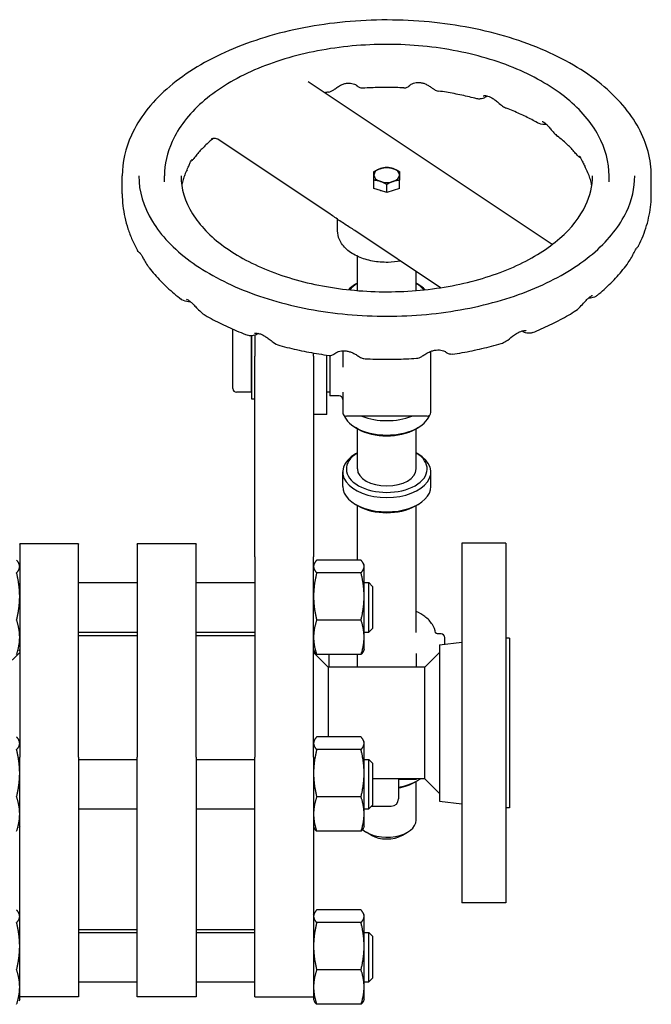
# Model space of a CAD drawing. Header units: inches. Extents: x 18 to 846, y -67 to 561.
# Tile 515 of 656: x 559 to 570, y 90 to 107. Entities that reach past the tile are written whole.
import ezdxf

# ---------------------------------------------------------------- set-up
doc = ezdxf.new("R2010")
doc.units = ezdxf.units.IN
doc.header["$LTSCALE"] = 24
doc.header["$MEASUREMENT"] = 0
doc.layers.add('Visible (ANSI)', color=7, linetype='Continuous', lineweight=30)

msp = doc.modelspace()

# ---------------------------------------------------------------- linework, layer by layer
at = {"layer": 'Visible (ANSI)'}
for p, q in [((568.27653, 102.86532), (564.12638, 105.63279)), ((564.49974, 103.38225), (562.59183, 104.65452)), ((560.96343, 103.72467), (560.96343, 104.03078)), ((561.68218, 103.92874), (561.68218, 104.03078)), ((565.24443, 103.82044), (565.24443, 103.95793)), ((565.68243, 103.82044), (565.68243, 103.95793)), ((569.24468, 103.92874), (569.24468, 104.03078)), ((569.96343, 103.72467), (569.96343, 104.03078)), ((565.35393, 103.78392), (565.24443, 103.82044)), ((565.46343, 103.7474), (565.46343, 103.8849)), ((565.68243, 103.82044), (565.57293, 103.78392)), ((565.46343, 103.7474), (565.35393, 103.78392)), ((565.57293, 103.78392), (565.46343, 103.7474)), ((564.62743, 103.09758), (564.62743, 103.29356)), ((566.37645, 102.1308), (564.91843, 103.10305)), ((564.96343, 102.08228), (564.96343, 102.66499)), ((565.96343, 102.08228), (565.96343, 102.40621)), ((564.96343, 102.20717), (564.93349, 102.1899)), ((565.96343, 102.20717), (565.99337, 102.1899)), ((562.84343, 100.41605), (562.84343, 101.4267)), ((563.15593, 101.31271), (563.15593, 100.35355)), ((563.16725, 100.23756), (563.16725, 101.31318)), ((563.21843, 101.32393), (563.21843, 100.96705)), ((563.21843, 99.43626), (563.21843, 100.96705)), ((564.21843, 100.96705), (564.21843, 101.0207)), ((564.21843, 100.96705), (564.21843, 99.43626)), ((564.44543, 99.97455), (564.44543, 100.98488)), ((564.49343, 100.97894), (564.49343, 100.29455)), ((564.71343, 101.05772), (564.71343, 100.78211)), ((566.21343, 100.00872), (566.21343, 101.04862)), ((563.15593, 100.35355), (562.90593, 100.35355)), ((563.16725, 100.40455), (563.15593, 100.40455)), ((564.49343, 100.35355), (564.44543, 100.35355)), ((564.65093, 100.29455), (564.49343, 100.29455)), ((564.71343, 100.35774), (564.71343, 100.00872)), ((563.21843, 100.23756), (563.16725, 100.23756)), ((564.44543, 99.97455), (564.21843, 99.97455)), ((566.15093, 99.94622), (564.77593, 99.94622)), ((564.97765, 99.72688), (564.93349, 99.75236)), ((564.96343, 99.04875), (564.96343, 99.73509)), ((565.94921, 99.72688), (565.99337, 99.75236)), ((565.96343, 99.04875), (565.96343, 99.73509)), ((563.21843, 97.55325), (563.21843, 99.43626)), ((564.21843, 99.43626), (564.21843, 97.55325)), ((564.96343, 99.32156), (564.93349, 99.30429)), ((565.96343, 99.32156), (565.99337, 99.30429)), ((564.71343, 98.75284), (564.71343, 98.99773)), ((566.21343, 98.75284), (566.21343, 98.99773)), ((564.97765, 98.42081), (564.93349, 98.44628)), ((565.94921, 98.42081), (565.99337, 98.44628)), ((564.96343, 97.49806), (564.96343, 98.42901)), ((565.96343, 96.26916), (565.96343, 98.42901)), ((559.21843, 97.77072), (559.21843, 97.77485)), ((560.21843, 97.77485), (559.21843, 97.77485)), ((559.21843, 97.77072), (559.21843, 94.15033)), ((560.21843, 97.77485), (560.21843, 97.77072)), ((560.21843, 94.15033), (560.21843, 97.77072)), ((561.21843, 97.77072), (561.21843, 97.77485)), ((562.21843, 97.77485), (561.21843, 97.77485)), ((561.21843, 97.77072), (561.21843, 94.15033)), ((562.21843, 97.77485), (562.21843, 97.77072)), ((562.21843, 94.15033), (562.21843, 97.77072)), ((566.73843, 97.79036), (566.73843, 91.67036)), ((567.48843, 97.79036), (566.73843, 97.79036)), ((567.48843, 97.79036), (567.48843, 91.67036)), ((559.21843, 97.41512), (559.2066, 97.44049)), ((563.21843, 97.55325), (563.21843, 94.15033)), ((564.21843, 94.15033), (564.21843, 97.55325)), ((564.21843, 97.41512), (564.23026, 97.44049)), ((565.02556, 97.49806), (564.2703, 97.49806)), ((565.07743, 97.41512), (565.0656, 97.44049)), ((565.02556, 97.28318), (564.2703, 97.28318)), ((565.07743, 97.39062), (565.07743, 97.41512)), ((565.07743, 96.88221), (565.07743, 97.39062)), ((560.21843, 97.11612), (561.21843, 97.11612)), ((562.21843, 97.11612), (563.21843, 97.11612)), ((565.07743, 97.11612), (565.15593, 97.11612)), ((565.15593, 96.27612), (565.15593, 97.11612)), ((565.21843, 97.05362), (565.15593, 97.11612)), ((565.21843, 97.05362), (565.21843, 96.33862)), ((565.07743, 96.18771), (565.07743, 96.88221)), ((565.02556, 96.48124), (564.2703, 96.48124)), ((560.21843, 96.27612), (561.21843, 96.27612)), ((562.21843, 96.27612), (563.21843, 96.27612)), ((565.07743, 96.27612), (565.15593, 96.27612)), ((565.21843, 96.33862), (565.15593, 96.27612)), ((561.21843, 96.2139), (560.21843, 96.2139)), ((563.21843, 96.2139), (562.21843, 96.2139)), ((565.07743, 95.97712), (565.07743, 96.18771)), ((566.38568, 96.2452), (566.34132, 96.2452)), ((566.38568, 96.24454), (566.35549, 96.24454)), ((566.35843, 96.05871), (566.73843, 96.10536)), ((566.44818, 96.1827), (566.44818, 96.18204)), ((566.44818, 96.06973), (566.44818, 96.18204)), ((567.54843, 96.17036), (567.48843, 96.17036)), ((567.54843, 96.17036), (567.54843, 93.29036)), ((558.96843, 95.68036), (559.21843, 95.93036)), ((559.21843, 95.97712), (559.2066, 95.95176)), ((564.21843, 95.97712), (564.23026, 95.95176)), ((564.46843, 95.68036), (564.21843, 95.93036)), ((565.07743, 95.97712), (565.0656, 95.95176)), ((566.10843, 95.68036), (566.35843, 95.93036)), ((566.35843, 96.05871), (566.35843, 93.40202)), ((565.02556, 95.89418), (564.2703, 95.89418)), ((564.47868, 95.89418), (564.47868, 95.68036)), ((564.96343, 95.68036), (564.96343, 95.89418)), ((565.96343, 95.9113), (565.96343, 95.68036)), ((566.10843, 95.68036), (564.46843, 95.68036)), ((564.46843, 95.68036), (564.46843, 94.49286)), ((566.10843, 94.05861), (566.10843, 95.68036)), ((559.21843, 94.40992), (559.2066, 94.43528)), ((564.21843, 94.40992), (564.23026, 94.43528)), ((565.02556, 94.49286), (564.2703, 94.49286)), ((565.07743, 94.40992), (565.0656, 94.43528)), ((565.02556, 94.27798), (564.2703, 94.27798)), ((565.07743, 94.38542), (565.07743, 94.40992)), ((565.07743, 93.87701), (565.07743, 94.38542)), ((559.21843, 93.35245), (559.21843, 94.15033)), ((560.21843, 94.15033), (560.21843, 93.35245)), ((560.21843, 94.11092), (561.21843, 94.11092)), ((561.21843, 93.35245), (561.21843, 94.15033)), ((562.21843, 94.15033), (562.21843, 93.35245)), ((562.21843, 94.11092), (563.21843, 94.11092)), ((563.21843, 93.35245), (563.21843, 94.15033)), ((564.21843, 94.15033), (564.21843, 93.35245)), ((565.07743, 94.11092), (565.15593, 94.11092)), ((565.15593, 93.27092), (565.15593, 94.11092)), ((565.21843, 94.04842), (565.15593, 94.11092)), ((565.21843, 94.04842), (565.21843, 93.33342)), ((566.10843, 93.78036), (566.10843, 94.05861)), ((565.07743, 93.18251), (565.07743, 93.87701)), ((566.10843, 93.78036), (565.21843, 93.78036)), ((565.66343, 93.78036), (565.66343, 93.44045)), ((565.66343, 93.77795), (565.96843, 93.77795)), ((565.94921, 93.72711), (565.99337, 93.75258)), ((565.96843, 93.77795), (565.96843, 93.78036)), ((566.10843, 93.78036), (566.35843, 93.53036)), ((565.96343, 93.07754), (565.96343, 93.73531)), ((565.02556, 93.47604), (564.2703, 93.47604)), ((559.21843, 90.36752), (559.21843, 93.35245)), ((560.21843, 93.35245), (560.21843, 90.36752)), ((560.21843, 93.27092), (561.21843, 93.27092)), ((561.21843, 90.36752), (561.21843, 93.35245)), ((562.21843, 93.35245), (562.21843, 90.36752)), ((562.21843, 93.27092), (563.21843, 93.27092)), ((563.21843, 90.36752), (563.21843, 93.35245)), ((564.21843, 93.35245), (564.21843, 90.36752)), ((565.07743, 93.27092), (565.15593, 93.27092)), ((565.21843, 93.33342), (565.15593, 93.27092)), ((565.20047, 93.31545), (565.53843, 93.31545)), ((566.35843, 93.40202), (566.73843, 93.35536)), ((567.54843, 93.29036), (567.48843, 93.29036)), ((565.07743, 92.97192), (565.07743, 93.18251)), ((559.21843, 92.97192), (559.2066, 92.94655)), ((564.21843, 92.97192), (564.23026, 92.94655)), ((565.07743, 92.97192), (565.0656, 92.94655)), ((565.02556, 92.88898), (564.2703, 92.88898)), ((565.19846, 92.82222), (565.11014, 92.87317)), ((565.7284, 92.82222), (565.81672, 92.87317)), ((567.48843, 91.67036), (566.73843, 91.67036)), ((559.21843, 91.46835), (559.2066, 91.49372)), ((564.21843, 91.46835), (564.23026, 91.49372)), ((565.02556, 91.55129), (564.2703, 91.55129)), ((565.07743, 91.46835), (565.0656, 91.49372)), ((565.07743, 91.44385), (565.07743, 91.46835)), ((565.07743, 90.93544), (565.07743, 91.44385)), ((565.02556, 91.33641), (564.2703, 91.33641)), ((561.21843, 91.2139), (560.21843, 91.2139)), ((560.21843, 91.16935), (561.21843, 91.16935)), ((563.21843, 91.2139), (562.21843, 91.2139)), ((562.21843, 91.16935), (563.21843, 91.16935)), ((565.07743, 91.16935), (565.15593, 91.16935)), ((565.15593, 90.32935), (565.15593, 91.16935)), ((565.21843, 91.10685), (565.15593, 91.16935)), ((565.21843, 91.10685), (565.21843, 90.39185)), ((565.07743, 90.24094), (565.07743, 90.93544)), ((565.02556, 90.53447), (564.2703, 90.53447)), ((559.21843, 90.13143), (559.21843, 90.36752)), ((560.21843, 90.36752), (560.21843, 90.07462)), ((560.21843, 90.32935), (561.21843, 90.32935)), ((561.21843, 90.07462), (561.21843, 90.36752)), ((562.21843, 90.36752), (562.21843, 90.07462)), ((562.21843, 90.32935), (563.21843, 90.32935)), ((563.21843, 90.07462), (563.21843, 90.36752)), ((564.21843, 90.36752), (564.21843, 90.13143)), ((565.07743, 90.32935), (565.15593, 90.32935)), ((565.07743, 90.03035), (565.07743, 90.24094)), ((565.21843, 90.39185), (565.15593, 90.32935)), ((559.21843, 90.03035), (559.21843, 90.13143)), ((560.21843, 90.07462), (559.21843, 90.07462)), ((562.21843, 90.07462), (561.21843, 90.07462)), ((563.21843, 90.07462), (564.21843, 90.07462)), ((564.21843, 90.13143), (564.21843, 90.03035)), ((559.21843, 90.03035), (559.2066, 90.00499)), ((564.21843, 90.03035), (564.23026, 90.00499)), ((565.02556, 89.94741), (564.2703, 89.94741)), ((565.07743, 90.03035), (565.0656, 90.00499))]:
    msp.add_line(p, q, dxfattribs=at)
for centre, radius, start, end in [((562.90593, 100.41605), 0.0625, 180, 270), ((564.65093, 100.23205), 0.0625, 0, 90), ((564.77593, 100.00872), 0.0625, 180, 270), ((566.15093, 100.00872), 0.0625, 270, 0), ((566.38568, 96.1827), 0.0625, 0, 90), ((566.38568, 96.18204), 0.0625, 0, 90), ((565.53843, 93.44045), 0.125, 270, 0)]:
    msp.add_arc(centre, radius, start, end, dxfattribs=at)
for centre, major_axis, start_param, end_param in [((565.46343, 104.04694), (-0.219, 0), 5.23598776, 6.28318531), ((565.46343, 104.04694), (-0.219, 0), 4.1887902, 5.23598776), ((565.46343, 104.04694), (0.219, 0), 0, 1.04719755), ((565.46343, 104.04694), (-0.219, 0), 0, 1.04719755), ((565.46343, 104.04694), (0.219, 0), 5.23598776, 6.28318531), ((565.46343, 104.04694), (0.219, 0), 4.1887902, 5.23598776), ((565.46343, 103.89347), (-0.219, 0), 1.04056409, 1.05383101), ((565.46343, 103.89347), (-0.219, 0), 2.08776164, 2.10102856), ((565.46343, 101.88334), (-0.75, 0), 5.49705105, 5.7680095), ((565.46343, 101.93436), (0.6875, 0), 2.38513627, 2.72705465), ((565.46343, 101.93436), (0.6875, 0), 0.414538, 0.75645638), ((565.46343, 101.88334), (-0.75, 0), 3.65676846, 3.92772692), ((565.46343, 100.05892), (0.75, 0), 3.36010904, 6.06466892), ((565.46343, 100.30381), (0.75, 0), 4.11251106, 5.3122669), ((565.46343, 100.0079), (0.6875, 0), 3.92772692, 5.49705105), ((565.46343, 98.99773), (-0.75, 0), 5.49705105, 10.21091222), ((565.46343, 99.04875), (0.6875, 0), 2.38513627, 7.03964169), ((565.46343, 99.04875), (-0.5, 0), 0, 3.14159265), ((565.46343, 98.75284), (0.75, 0), 3.14159265, 6.28318531), ((565.46343, 98.70182), (0.6875, 0), 3.92772692, 5.49705105), ((565.46343, 94.05914), (-0.75, 0), 1.84072912, 2.44254891), ((565.46343, 94.00812), (0.6875, 0), 5.00756587, 5.49705105), ((565.46343, 93.07754), (0.5, 0), 3.73184573, 6.28318531), ((565.46343, 92.97551), (0.375, 0), 3.92772692, 5.49705105)]:
    msp.add_ellipse(centre, major_axis=major_axis, ratio=0.57763339, start_param=start_param, end_param=end_param, dxfattribs=at)
for points, knots in [([(569.96343, 104.03078), (569.96343, 104.30825), (569.88954, 104.58516), (569.60245, 105.11483), (569.38506, 105.36672), (568.8251, 105.82218), (568.47876, 106.02418), (567.69585, 106.35359), (567.25911, 106.48071), (566.34083, 106.64768), (565.85957, 106.68769), (564.90018, 106.67725), (564.42224, 106.62689), (563.51643, 106.44043), (563.08879, 106.30429), (562.32618, 105.958), (561.99147, 105.74777), (561.45185, 105.27193), (561.24624, 105.00631), (561.01616, 104.50006), (560.96343, 104.26555), (560.96343, 104.03078)], [2.42775168, 2.42775168, 2.42775168, 2.42775168, 2.73116654, 2.73116654, 3.04527844, 3.04527844, 3.36899596, 3.36899596, 3.69358656, 3.69358656, 4.01738867, 4.01738867, 4.34088001, 4.34088001, 4.66476003, 4.66476003, 4.98941876, 4.98941876, 5.31262067, 5.31262067, 5.56934434, 5.56934434, 5.56934434, 5.56934434]), ([(569.24468, 104.03078), (569.24468, 104.26401), (569.18311, 104.4967), (568.94406, 104.94228), (568.76256, 105.15429), (568.29427, 105.53862), (568.00368, 105.70935), (567.34647, 105.988), (566.9796, 106.0956), (566.2082, 106.2372), (565.8039, 106.27137), (564.99777, 106.26352), (564.59608, 106.2216), (563.83436, 106.06545), (563.47452, 105.95118), (562.83217, 105.65983), (562.5499, 105.48267), (562.09453, 105.08083), (561.9207, 104.85615), (561.72666, 104.42763), (561.68218, 104.22934), (561.68218, 104.03078)], [2.42775168, 2.42775168, 2.42775168, 2.42775168, 2.72826147, 2.72826147, 3.04104389, 3.04104389, 3.36536947, 3.36536947, 3.69085184, 3.69085184, 4.01539914, 4.01539914, 4.33956974, 4.33956974, 4.66419983, 4.66419983, 4.98975147, 4.98975147, 5.31350901, 5.31350901, 5.56934434, 5.56934434, 5.56934434, 5.56934434]), ([(564.47269, 105.45732), (564.49035, 105.46015), (564.50437, 105.46529), (564.53481, 105.47892), (564.54777, 105.48756), (564.57831, 105.50838), (564.59478, 105.52089), (564.63284, 105.54731), (564.65466, 105.56114), (564.69569, 105.58218), (564.71493, 105.59029), (564.75266, 105.60225), (564.77126, 105.60627), (564.80803, 105.61053), (564.82624, 105.61071), (564.8615, 105.60751), (564.87859, 105.60399), (564.9085, 105.59476), (564.92152, 105.58907), (564.9405, 105.57885), (564.947, 105.57428), (564.95219, 105.57018), (564.95318, 105.56918), (564.95317, 105.56919)], [4.32889173, 4.32889173, 4.32889173, 4.32889173, 4.42367968, 4.42367968, 4.57937112, 4.57937112, 4.80737809, 4.80737809, 5.06362858, 5.06362858, 5.27420922, 5.27420922, 5.48002575, 5.48002575, 5.68890679, 5.68890679, 5.90419292, 5.90419292, 6.11358112, 6.11358112, 6.30343835, 6.30343835, 6.40318476, 6.40318476, 6.40318476, 6.40318476]), ([(565.0576, 105.52234), (565.04429, 105.52149), (565.03381, 105.5228), (565.01258, 105.52698), (565.00434, 105.53036), (564.98749, 105.53798), (564.98189, 105.54182), (564.97158, 105.54905), (564.96809, 105.55208), (564.96124, 105.55823), (564.95859, 105.56096), (564.95261, 105.56738), (564.94988, 105.57068), (564.94743, 105.57383)], [6.656379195, 6.656379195, 6.656379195, 6.656379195, 6.66327992, 6.66327992, 6.673873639, 6.673873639, 6.691219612, 6.691219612, 6.713991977, 6.713991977, 6.745198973, 6.745198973, 6.795013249, 6.795013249, 6.795013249, 6.795013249]), ([(565.75323, 105.52865), (565.70693, 105.53075), (565.66055, 105.53234), (565.56772, 105.53452), (565.52126, 105.53511), (565.42834, 105.53527), (565.38188, 105.53485), (565.28902, 105.533), (565.24263, 105.53157), (565.14998, 105.52771), (565.10374, 105.52527), (565.0576, 105.52234)], [3.92036839, 3.92036839, 3.92036839, 3.92036839, 3.957925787, 3.957925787, 3.995483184, 3.995483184, 4.033040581, 4.033040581, 4.070597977, 4.070597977, 4.108155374, 4.108155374, 4.108155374, 4.108155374]), ([(565.75323, 105.52865), (565.76655, 105.52805), (565.77698, 105.52955), (565.79829, 105.53415), (565.80635, 105.53769), (565.82451, 105.54631), (565.82956, 105.5503), (565.84369, 105.56083), (565.84546, 105.56332), (565.85039, 105.56828), (565.85142, 105.56948), (565.85288, 105.57112), (565.85328, 105.57158), (565.85397, 105.57238), (565.85422, 105.57268), (565.8547, 105.57325), (565.85487, 105.57345), (565.85519, 105.57383), (565.85523, 105.57388), (565.85523, 105.57388)], [7.831306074, 7.831306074, 7.831306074, 7.831306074, 7.831937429, 7.831937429, 7.8329316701, 7.8329316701, 7.8348758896, 7.8348758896, 7.8397932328, 7.8397932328, 7.846488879, 7.846488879, 7.8513161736, 7.8513161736, 7.856841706, 7.856841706, 7.8651145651, 7.8651145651, 7.8799219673, 7.8799219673, 7.8799219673, 7.8799219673]), ([(565.8538, 105.57226), (565.85383, 105.5723), (565.85509, 105.57359), (565.86236, 105.57949), (565.86973, 105.58483), (565.8896, 105.59597), (565.90196, 105.60176), (565.93055, 105.61176), (565.94701, 105.61591), (565.98236, 105.62087), (566.00105, 105.62157), (566.03874, 105.61891), (566.05778, 105.61562), (566.09557, 105.60522), (566.11437, 105.59812), (566.15107, 105.58088), (566.16897, 105.57068), (566.20411, 105.54822), (566.22084, 105.53607), (566.24925, 105.51573), (566.26072, 105.50741), (566.2908, 105.48975), (566.30977, 105.47876), (566.34204, 105.47421)], [8.00269882, 8.00269882, 8.00269882, 8.00269882, 8.15628314, 8.15628314, 8.36168622, 8.36168622, 8.55765667, 8.55765667, 8.76569135, 8.76569135, 8.97940742, 8.97940742, 9.18944591, 9.18944591, 9.39661563, 9.39661563, 9.60660863, 9.60660863, 9.83560149, 9.83560149, 9.99944457, 9.99944457, 10.16328764, 10.16328764, 10.16328764, 10.16328764]), ([(566.99489, 105.34364), (566.95318, 105.35462), (566.91104, 105.36516), (566.826, 105.38535), (566.78309, 105.395), (566.69658, 105.41337), (566.65297, 105.4221), (566.56513, 105.43862), (566.52089, 105.4464), (566.43186, 105.46103), (566.38707, 105.46786), (566.34204, 105.47421)], [3.570949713, 3.570949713, 3.570949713, 3.570949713, 3.608592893, 3.608592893, 3.646236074, 3.646236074, 3.683879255, 3.683879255, 3.721522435, 3.721522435, 3.759165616, 3.759165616, 3.759165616, 3.759165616]), ([(567.17413, 105.39154), (567.16674, 105.38596), (567.15916, 105.3807), (567.13445, 105.36518), (567.11684, 105.35634), (567.08398, 105.345), (567.06953, 105.34133), (567.0366, 105.33783), (567.01804, 105.33755), (566.99489, 105.34364)], [7.240796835, 7.240796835, 7.240796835, 7.240796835, 7.315130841, 7.315130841, 7.477009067, 7.477009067, 7.59124799, 7.59124799, 7.705486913, 7.705486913, 7.705486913, 7.705486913]), ([(567.10152, 105.39188), (567.10152, 105.39187), (567.10306, 105.39257), (567.10964, 105.39444), (567.116, 105.39572), (567.13363, 105.39701), (567.14577, 105.39665), (567.17324, 105.39229), (567.1886, 105.38819), (567.22014, 105.37592), (567.23621, 105.36802), (567.26931, 105.34834), (567.2862, 105.33667), (567.32192, 105.3094), (567.3407, 105.29362), (567.38318, 105.25754), (567.40697, 105.23691), (567.45383, 105.20409), (567.4759, 105.1908), (567.50159, 105.18092)], [8.2213569, 8.2213569, 8.2213569, 8.2213569, 8.32885227, 8.32885227, 8.4875755, 8.4875755, 8.688679, 8.688679, 8.89752184, 8.89752184, 9.09276794, 9.09276794, 9.2853248, 9.2853248, 9.49129706, 9.49129706, 9.74199943, 9.74199943, 9.92531347, 9.92531347, 9.92531347, 9.92531347]), ([(568.02471, 104.93528), (567.99324, 104.95321), (567.96104, 104.97087), (567.89524, 105.00559), (567.86164, 105.02266), (567.7931, 105.05616), (567.75816, 105.07259), (567.68698, 105.10476), (567.65075, 105.1205), (567.57707, 105.15126), (567.53962, 105.16628), (567.50159, 105.18092)], [3.220070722, 3.220070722, 3.220070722, 3.220070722, 3.258229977, 3.258229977, 3.296389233, 3.296389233, 3.334548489, 3.334548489, 3.372707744, 3.372707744, 3.410867, 3.410867, 3.410867, 3.410867]), ([(568.18024, 104.90734), (568.1796, 104.90728), (568.17896, 104.90722), (568.13638, 104.90349), (568.09635, 104.90625), (568.04542, 104.92478), (568.03516, 104.92933), (568.02471, 104.93528)], [10.961532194, 10.961532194, 10.961532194, 10.961532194, 10.96615756, 10.96615756, 11.269122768, 11.269122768, 11.344988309, 11.344988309, 11.344988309, 11.344988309]), ([(568.1056, 104.95811), (568.1056, 104.95811), (568.10567, 104.9581), (568.10662, 104.95795), (568.10993, 104.95722), (568.1203, 104.95307), (568.12801, 104.94919), (568.14592, 104.93741), (568.15611, 104.92957), (568.17833, 104.90961), (568.19033, 104.89753), (568.21698, 104.86839), (568.23162, 104.85115), (568.26569, 104.81071), (568.2852, 104.78735), (568.32614, 104.74384), (568.3468, 104.72391), (568.36993, 104.70587)], [4.92942568, 4.92942568, 4.92942568, 4.92942568, 4.95253702, 4.95253702, 5.10229906, 5.10229906, 5.2791683, 5.2791683, 5.45304022, 5.45304022, 5.62637691, 5.62637691, 5.81346238, 5.81346238, 6.02858532, 6.02858532, 6.2133455, 6.2133455, 6.2133455, 6.2133455]), ([(562.49764, 104.65814), (562.47174, 104.63659), (562.44681, 104.6149), (562.3989, 104.57131), (562.37593, 104.54941), (562.33197, 104.50548), (562.31097, 104.48346), (562.27096, 104.43938), (562.25195, 104.41732), (562.21589, 104.37324), (562.19884, 104.35122), (562.18277, 104.32927)], [4.96238448, 4.96238448, 4.96238448, 4.96238448, 5.003756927, 5.003756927, 5.045129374, 5.045129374, 5.086501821, 5.086501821, 5.127874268, 5.127874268, 5.169246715, 5.169246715, 5.169246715, 5.169246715]), ([(562.48538, 104.6634), (562.48538, 104.6634), (562.48577, 104.66362), (562.48797, 104.66478), (562.49047, 104.66606), (562.49881, 104.66912), (562.5042, 104.67083), (562.51966, 104.67343), (562.5301, 104.67425), (562.55492, 104.67128), (562.5692, 104.66716), (562.58541, 104.65857), (562.5887, 104.6566), (562.59183, 104.65452)], [0.285094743, 0.285094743, 0.285094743, 0.285094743, 0.326236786, 0.326236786, 0.389718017, 0.389718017, 0.444783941, 0.444783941, 0.502526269, 0.502526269, 0.56020239, 0.56020239, 0.575527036, 0.575527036, 0.575527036, 0.575527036]), ([(562.49764, 104.65814), (562.50262, 104.66228), (562.50748, 104.66651), (562.51284, 104.67135), (562.51345, 104.6719), (562.51406, 104.67246)], [9.7695239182, 9.7695239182, 9.7695239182, 9.7695239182, 9.8102166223, 9.8102166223, 9.8154678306, 9.8154678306, 9.8154678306, 9.8154678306]), ([(568.70312, 104.38271), (568.6857, 104.40444), (568.66732, 104.4262), (568.62865, 104.4697), (568.60835, 104.49144), (568.56582, 104.53483), (568.5436, 104.55647), (568.49723, 104.59956), (568.47309, 104.62102), (568.42292, 104.66367), (568.39689, 104.68486), (568.36993, 104.70587)], [2.861353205, 2.861353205, 2.861353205, 2.861353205, 2.902169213, 2.902169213, 2.94298522, 2.94298522, 2.983801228, 2.983801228, 3.024617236, 3.024617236, 3.065433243, 3.065433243, 3.065433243, 3.065433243]), ([(562.06548, 104.13769), (562.07945, 104.16594), (562.09103, 104.19244), (562.1105, 104.23633), (562.11878, 104.25464), (562.13248, 104.28216), (562.13811, 104.29223), (562.14679, 104.30606), (562.15004, 104.31024), (562.15163, 104.31209), (562.15184, 104.31229), (562.15186, 104.3123)], [8.328078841, 8.328078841, 8.328078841, 8.328078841, 8.541050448, 8.541050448, 8.738918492, 8.738918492, 8.911450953, 8.911450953, 9.071062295, 9.071062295, 9.112675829, 9.112675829, 9.112675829, 9.112675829]), ([(562.18277, 104.32927), (562.17245, 104.31517), (562.1624, 104.30541), (562.14537, 104.29094), (562.13893, 104.28596), (562.13221, 104.28123)], [9.603925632, 9.603925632, 9.603925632, 9.603925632, 9.723633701, 9.723633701, 9.791557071, 9.791557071, 9.791557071, 9.791557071]), ([(568.73848, 104.36856), (568.73848, 104.36856), (568.73917, 104.36791), (568.74231, 104.36432), (568.74574, 104.35997), (568.75463, 104.34666), (568.7603, 104.33722), (568.77345, 104.31287), (568.78103, 104.2976), (568.79895, 104.26037), (568.80944, 104.23791), (568.82708, 104.20297), (568.8327, 104.19218), (568.8387, 104.18121)], [8.60858715, 8.60858715, 8.60858715, 8.60858715, 8.686808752, 8.686808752, 8.829417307, 8.829417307, 8.988657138, 8.988657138, 9.160385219, 9.160385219, 9.353124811, 9.353124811, 9.435423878, 9.435423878, 9.435423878, 9.435423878]), ([(562.06548, 104.13769), (562.05129, 104.10899), (562.03871, 104.08054), (562.01662, 104.02417), (562.00711, 103.99626), (561.99097, 103.94095), (561.98434, 103.91354), (561.97788, 103.88014), (561.97675, 103.87396), (561.97569, 103.86779)], [5.291073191, 5.291073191, 5.291073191, 5.291073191, 5.34672742, 5.34672742, 5.402381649, 5.402381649, 5.458035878, 5.458035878, 5.470697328, 5.470697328, 5.470697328, 5.470697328]), ([(568.95116, 103.86779), (568.94917, 103.87942), (568.94693, 103.89108), (568.93803, 103.93282), (568.92996, 103.96311), (568.91026, 104.02433), (568.89863, 104.05526), (568.87158, 104.11777), (568.85615, 104.14935), (568.8387, 104.18121)], [2.526398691, 2.526398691, 2.526398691, 2.526398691, 2.550260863, 2.550260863, 2.611515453, 2.611515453, 2.672770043, 2.672770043, 2.734024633, 2.734024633, 2.734024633, 2.734024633]), ([(561.24468, 104.03078), (561.24468, 103.77061), (561.32144, 103.50962), (561.62201, 103.01946), (561.83892, 102.79015), (562.38812, 102.38484), (562.71695, 102.20786), (563.45717, 101.92073), (563.86838, 101.81061), (564.7323, 101.66925), (565.18498, 101.63824), (566.08492, 101.65911), (566.53203, 101.71106), (567.37391, 101.89218), (567.7686, 102.02124), (568.46478, 102.34149), (568.76631, 102.53247), (569.24827, 102.95447), (569.42803, 103.18524), (569.63504, 103.62232), (569.68218, 103.82669), (569.68218, 104.03078)], [5.56934434, 5.56934434, 5.56934434, 5.56934434, 5.90976835, 5.90976835, 6.23345651, 6.23345651, 6.54879195, 6.54879195, 6.86410793, 6.86410793, 7.18026206, 7.18026206, 7.49668224, 7.49668224, 7.8126605, 7.8126605, 8.12776708, 8.12776708, 8.44389088, 8.44389088, 8.71093699, 8.71093699, 8.71093699, 8.71093699]), ([(561.96343, 104.03078), (561.96343, 103.81485), (562.02789, 103.59804), (562.28056, 103.19193), (562.46152, 103.00256), (562.91894, 102.66842), (563.19204, 102.52268), (563.80663, 102.28631), (564.14797, 102.19571), (564.86503, 102.07973), (565.24074, 102.05456), (565.98743, 102.07284), (566.35827, 102.11636), (567.05606, 102.26719), (567.38295, 102.37439), (567.95885, 102.6397), (568.20794, 102.79761), (568.60564, 103.14562), (568.75361, 103.33547), (568.92455, 103.69482), (568.96343, 103.86294), (568.96343, 104.03078)], [5.56934434, 5.56934434, 5.56934434, 5.56934434, 5.91435934, 5.91435934, 6.23841378, 6.23841378, 6.55273338, 6.55273338, 6.86711699, 6.86711699, 7.18250696, 7.18250696, 7.49820945, 7.49820945, 7.81337603, 7.81337603, 8.12748782, 8.12748782, 8.44276451, 8.44276451, 8.71093699, 8.71093699, 8.71093699, 8.71093699]), ([(560.96343, 103.72467), (560.96343, 103.65802), (560.96707, 103.59137), (560.98154, 103.45877), (560.99237, 103.39281), (561.02099, 103.26221), (561.03877, 103.19757), (561.08095, 103.07011), (561.10533, 103.00729), (561.16031, 102.88386), (561.19089, 102.82324), (561.22436, 102.76386)], [5.569344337, 5.569344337, 5.569344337, 5.569344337, 5.632294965, 5.632294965, 5.695245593, 5.695245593, 5.75819622, 5.75819622, 5.821146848, 5.821146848, 5.884097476, 5.884097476, 5.884097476, 5.884097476]), ([(569.74618, 102.8453), (569.7742, 102.90029), (569.79976, 102.95626), (569.84562, 103.06992), (569.86593, 103.12761), (569.90099, 103.24439), (569.91575, 103.30348), (569.93948, 103.42266), (569.94845, 103.48275), (569.96042, 103.60345), (569.96343, 103.66406), (569.96343, 103.72467)], [2.141513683, 2.141513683, 2.141513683, 2.141513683, 2.198761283, 2.198761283, 2.256008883, 2.256008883, 2.313256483, 2.313256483, 2.370504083, 2.370504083, 2.427751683, 2.427751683, 2.427751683, 2.427751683]), ([(564.91843, 103.10305), (564.89221, 103.12054), (564.86514, 103.13767), (564.80959, 103.17271), (564.7811, 103.19064), (564.72358, 103.22791), (564.69459, 103.24724), (564.63716, 103.28662), (564.60873, 103.30664), (564.55315, 103.34571), (564.52597, 103.36476), (564.49974, 103.38225)], [0, 0, 0, 0, 0.32492552, 0.32492552, 0.64985103, 0.64985103, 0.97477655, 0.97477655, 1.29970206, 1.29970206, 1.62462758, 1.62462758, 1.62462758, 1.62462758]), ([(565.6987, 102.58274), (565.62934, 102.57017), (565.55755, 102.56324), (565.39664, 102.56061), (565.30742, 102.56794), (565.13616, 102.59989), (565.05418, 102.62456), (564.90472, 102.69083), (564.83729, 102.73255), (564.7278, 102.83114), (564.68457, 102.88768), (564.63809, 102.99759), (564.62743, 103.04749), (564.62743, 103.09758)], [5.1220326, 5.1220326, 5.1220326, 5.1220326, 5.39801135, 5.39801135, 5.73860544, 5.73860544, 6.08092017, 6.08092017, 6.42665217, 6.42665217, 6.75741256, 6.75741256, 6.99702628, 6.99702628, 6.99702628, 6.99702628]), ([(569.57186, 102.55832), (569.59475, 102.59055), (569.61379, 102.62327), (569.645, 102.68047), (569.65788, 102.70587), (569.67904, 102.74645), (569.68779, 102.76275), (569.7022, 102.78766), (569.70807, 102.79683), (569.71595, 102.80811), (569.71855, 102.81112), (569.7185, 102.81109)], [4.75136329, 4.75136329, 4.75136329, 4.75136329, 4.99691738, 4.99691738, 5.22361665, 5.22361665, 5.42349761, 5.42349761, 5.61002867, 5.61002867, 5.77166533, 5.77166533, 5.77166533, 5.77166533]), ([(569.74618, 102.8453), (569.74272, 102.8385), (569.73999, 102.83435), (569.73433, 102.82605), (569.73171, 102.82278), (569.72412, 102.81368), (569.71987, 102.8094), (569.71402, 102.80384), (569.71259, 102.80252), (569.71114, 102.80121)], [6.037938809, 6.037938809, 6.037938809, 6.037938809, 6.061962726, 6.061962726, 6.095556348, 6.095556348, 6.16796004, 6.16796004, 6.190737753, 6.190737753, 6.190737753, 6.190737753]), ([(561.27185, 102.71172), (561.26658, 102.71576), (561.26157, 102.71992), (561.25189, 102.72871), (561.2472, 102.7333), (561.23707, 102.74479), (561.23169, 102.75086), (561.22436, 102.76386)], [8.028946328, 8.028946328, 8.028946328, 8.028946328, 8.097144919, 8.097144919, 8.164406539, 8.164406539, 8.231668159, 8.231668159, 8.231668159, 8.231668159]), ([(561.25828, 102.72919), (561.25828, 102.72919), (561.25844, 102.72903), (561.25969, 102.72769), (561.26231, 102.72469), (561.27017, 102.71431), (561.27595, 102.70599), (561.28995, 102.68379), (561.29836, 102.66948), (561.31786, 102.63496), (561.32923, 102.61416), (561.35628, 102.5664), (561.37257, 102.53859), (561.40066, 102.49686), (561.41044, 102.48318), (561.42103, 102.46958)], [8.55998434, 8.55998434, 8.55998434, 8.55998434, 8.59500475, 8.59500475, 8.72930719, 8.72930719, 8.89772636, 8.89772636, 9.07995833, 9.07995833, 9.27615761, 9.27615761, 9.49558753, 9.49558753, 9.60175687, 9.60175687, 9.60175687, 9.60175687]), ([(561.42103, 102.46958), (561.45161, 102.43031), (561.48349, 102.39173), (561.54974, 102.31598), (561.5841, 102.2788), (561.65518, 102.20585), (561.69191, 102.17008), (561.76761, 102.09997), (561.8066, 102.06563), (561.88671, 101.99837), (561.92785, 101.96546), (561.97001, 101.93326)], [5.992063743, 5.992063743, 5.992063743, 5.992063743, 6.037052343, 6.037052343, 6.082040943, 6.082040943, 6.127029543, 6.127029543, 6.172018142, 6.172018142, 6.217006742, 6.217006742, 6.217006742, 6.217006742]), ([(569.04166, 102.00013), (569.0829, 102.03371), (569.12305, 102.06803), (569.20108, 102.13813), (569.23896, 102.17391), (569.31232, 102.24691), (569.3478, 102.28414), (569.41626, 102.36004), (569.44924, 102.39871), (569.51256, 102.47746), (569.5429, 102.51754), (569.57186, 102.55832)], [1.810769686, 1.810769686, 1.810769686, 1.810769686, 1.856314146, 1.856314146, 1.901858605, 1.901858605, 1.947403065, 1.947403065, 1.992947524, 1.992947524, 2.038491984, 2.038491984, 2.038491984, 2.038491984]), ([(568.65197, 101.72372), (568.68973, 101.74711), (568.72227, 101.77585), (568.78009, 101.83331), (568.8057, 101.86204), (568.8475, 101.90728), (568.86446, 101.92509), (568.89379, 101.95327), (568.90648, 101.9643), (568.92824, 101.98111), (568.93751, 101.98719), (568.95175, 101.99518), (568.95696, 101.99729), (568.95987, 101.99827), (568.96028, 101.99836), (568.96029, 101.99835)], [6.11237905, 6.11237905, 6.11237905, 6.11237905, 6.39711923, 6.39711923, 6.67461278, 6.67461278, 6.88696751, 6.88696751, 7.07242899, 7.07242899, 7.24559428, 7.24559428, 7.40906553, 7.40906553, 7.46087763, 7.46087763, 7.46087763, 7.46087763]), ([(569.04166, 102.00013), (569.02597, 101.98736), (569.01083, 101.97916), (568.96579, 101.95977), (568.93503, 101.95346), (568.89877, 101.95117), (568.8952, 101.951), (568.89161, 101.95089)], [8.055210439, 8.055210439, 8.055210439, 8.055210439, 8.182665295, 8.182665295, 8.430029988, 8.430029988, 8.456870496, 8.456870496, 8.456870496, 8.456870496]), ([(562.12696, 101.88943), (562.11463, 101.88914), (562.10245, 101.88952), (562.05158, 101.89399), (562.0161, 101.9019), (561.97571, 101.92905), (561.97287, 101.93108), (561.97001, 101.93326)], [7.465347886, 7.465347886, 7.465347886, 7.465347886, 7.556770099, 7.556770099, 7.853164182, 7.853164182, 7.875416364, 7.875416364, 7.875416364, 7.875416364]), ([(562.05497, 101.93542), (562.05497, 101.93542), (562.0557, 101.93527), (562.0595, 101.93411), (562.06421, 101.93235), (562.07724, 101.92584), (562.086, 101.9207), (562.10639, 101.90647), (562.11817, 101.89719), (562.14423, 101.87429), (562.15861, 101.86048), (562.19063, 101.82806), (562.20831, 101.80924), (562.24962, 101.76614), (562.27335, 101.74185), (562.32284, 101.69855), (562.34768, 101.67953), (562.37543, 101.6634)], [8.47186631, 8.47186631, 8.47186631, 8.47186631, 8.54234899, 8.54234899, 8.68466638, 8.68466638, 8.84869956, 8.84869956, 9.02185755, 9.02185755, 9.20405583, 9.20405583, 9.40478254, 9.40478254, 9.64212769, 9.64212769, 9.84817477, 9.84817477, 9.84817477, 9.84817477]), ([(562.37543, 101.6634), (562.42012, 101.63743), (562.46559, 101.6121), (562.55801, 101.56273), (562.60496, 101.53869), (562.70026, 101.49189), (562.74862, 101.46915), (562.84668, 101.42496), (562.89638, 101.40352), (562.99703, 101.36197), (563.04799, 101.34185), (563.09954, 101.3224)], [0.068595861, 0.068595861, 0.068595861, 0.068595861, 0.110549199, 0.110549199, 0.152502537, 0.152502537, 0.194455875, 0.194455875, 0.236409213, 0.236409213, 0.278362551, 0.278362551, 0.278362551, 0.278362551]), ([(567.94129, 101.36688), (567.99211, 101.38739), (568.0423, 101.40856), (568.14136, 101.45223), (568.19023, 101.47472), (568.28656, 101.52102), (568.33402, 101.54482), (568.42747, 101.59373), (568.47346, 101.61883), (568.5639, 101.67031), (568.60834, 101.6967), (568.65197, 101.72372)], [1.466737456, 1.466737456, 1.466737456, 1.466737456, 1.508831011, 1.508831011, 1.550924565, 1.550924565, 1.593018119, 1.593018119, 1.635111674, 1.635111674, 1.677205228, 1.677205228, 1.677205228, 1.677205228]), ([(563.27966, 101.35484), (563.25358, 101.33722), (563.22554, 101.32393), (563.18055, 101.31426), (563.16718, 101.31252), (563.13688, 101.31291), (563.1198, 101.31476), (563.09954, 101.3224)], [7.282715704, 7.282715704, 7.282715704, 7.282715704, 7.539045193, 7.539045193, 7.63845684, 7.63845684, 7.737868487, 7.737868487, 7.737868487, 7.737868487]), ([(563.21173, 101.35796), (563.21173, 101.35796), (563.21242, 101.35821), (563.21624, 101.35915), (563.22124, 101.36004), (563.23591, 101.36084), (563.24625, 101.36054), (563.27087, 101.35716), (563.2853, 101.35391), (563.31614, 101.34391), (563.33258, 101.33716), (563.36679, 101.32013), (563.38457, 101.30982), (563.42175, 101.28574), (563.44111, 101.27184), (563.48366, 101.24006), (563.5065, 101.22215), (563.56259, 101.18253), (563.59711, 101.16016), (563.64268, 101.14788)], [8.26109316, 8.26109316, 8.26109316, 8.26109316, 8.33205871, 8.33205871, 8.48008094, 8.48008094, 8.65864256, 8.65864256, 8.84990215, 8.84990215, 9.04042404, 9.04042404, 9.23213629, 9.23213629, 9.43629187, 9.43629187, 9.67789481, 9.67789481, 9.99459943, 9.99459943, 9.99459943, 9.99459943]), ([(567.4078, 101.18257), (567.43927, 101.19175), (567.46593, 101.20603), (567.53134, 101.24764), (567.56704, 101.27794), (567.62514, 101.32173), (567.64676, 101.33705), (567.68591, 101.36132), (567.70358, 101.37087), (567.73642, 101.38573), (567.75167, 101.39121), (567.77956, 101.3988), (567.79221, 101.4009), (567.813, 101.40251), (567.82124, 101.40202), (567.82893, 101.40092), (567.8306, 101.40039), (567.83059, 101.40041)], [10.22447984, 10.22447984, 10.22447984, 10.22447984, 10.44587386, 10.44587386, 10.82852315, 10.82852315, 11.05815325, 11.05815325, 11.25562844, 11.25562844, 11.44462993, 11.44462993, 11.63467275, 11.63467275, 11.82152718, 11.82152718, 11.93222421, 11.93222421, 11.93222421, 11.93222421]), ([(567.94129, 101.36688), (567.9261, 101.36075), (567.91257, 101.35801), (567.88015, 101.35442), (567.86291, 101.35583), (567.81648, 101.3642), (567.78948, 101.37534), (567.76214, 101.3912), (567.76056, 101.39214), (567.75898, 101.3931)], [12.473167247, 12.473167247, 12.473167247, 12.473167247, 12.552786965, 12.552786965, 12.681997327, 12.681997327, 12.921362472, 12.921362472, 12.936169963, 12.936169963, 12.936169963, 12.936169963]), ([(563.64268, 101.14788), (563.69667, 101.13334), (563.75109, 101.11946), (563.86074, 101.09303), (563.91597, 101.08048), (564.02714, 101.05673), (564.08309, 101.04553), (564.19563, 101.02448), (564.25222, 101.01464), (564.36596, 100.99631), (564.42311, 100.98783), (564.4805, 100.98003)], [0.42056452, 0.42056452, 0.42056452, 0.42056452, 0.461651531, 0.461651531, 0.502738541, 0.502738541, 0.543825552, 0.543825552, 0.584912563, 0.584912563, 0.625999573, 0.625999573, 0.625999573, 0.625999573]), ([(566.5773, 100.99907), (566.63436, 101.00792), (566.69115, 101.01746), (566.8041, 101.03789), (566.86027, 101.04878), (566.97189, 101.07192), (567.02735, 101.08417), (567.13748, 101.11), (567.19216, 101.12358), (567.30064, 101.15208), (567.35446, 101.16699), (567.4078, 101.18257)], [1.119263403, 1.119263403, 1.119263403, 1.119263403, 1.16039286, 1.16039286, 1.201522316, 1.201522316, 1.242651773, 1.242651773, 1.28378123, 1.28378123, 1.324910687, 1.324910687, 1.324910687, 1.324910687]), ([(564.4805, 100.98003), (564.49371, 100.97824), (564.50455, 100.97879), (564.52648, 100.98161), (564.53515, 100.98454), (564.55402, 100.99172), (564.55976, 100.99547), (564.57259, 101.00358), (564.57545, 101.00624), (564.5799, 101.00998), (564.58115, 101.01111), (564.58309, 101.0129), (564.58375, 101.01353), (564.58499, 101.01472), (564.58544, 101.01516), (564.58641, 101.01612), (564.58668, 101.0164), (564.58741, 101.01712), (564.58715, 101.01686), (564.58727, 101.01698), (564.58933, 101.01904), (564.6018, 101.02718), (564.61134, 101.0326), (564.63571, 101.0428), (564.65004, 101.04756), (564.68177, 101.0547), (564.6995, 101.05717), (564.73618, 101.05871), (564.75501, 101.05787), (564.79312, 101.0528), (564.81241, 101.04858), (564.85051, 101.03705), (564.8695, 101.02965), (564.9064, 101.01254), (564.92442, 101.00263), (564.96153, 100.98036), (564.97942, 100.96813), (565.0094, 100.95004), (565.01991, 100.94391), (565.04831, 100.93156), (565.06695, 100.92469), (565.09284, 100.9234)], [7.84401629, 7.84401629, 7.84401629, 7.84401629, 7.84618733, 7.84618733, 7.8494756, 7.8494756, 7.85553318, 7.85553318, 7.86698673, 7.86698673, 7.87681914, 7.87681914, 7.88665365, 7.88665365, 7.89993795, 7.89993795, 7.92416736, 7.92416736, 7.99877028, 7.99877028, 8.23579094, 8.23579094, 8.45827994, 8.45827994, 8.66310693, 8.66310693, 8.86805894, 8.86805894, 9.06955727, 9.06955727, 9.26995145, 9.26995145, 9.47284786, 9.47284786, 9.6873794, 9.6873794, 9.95380927, 9.95380927, 10.08401605, 10.08401605, 10.21422284, 10.21422284, 10.21422284, 10.21422284]), ([(565.96827, 100.93135), (565.9864, 100.93259), (566.0014, 100.93667), (566.03238, 100.94777), (566.04556, 100.9552), (566.07652, 100.97339), (566.09289, 100.98455), (566.13423, 101.01053), (566.15962, 101.02524), (566.20604, 101.04627), (566.22598, 101.05375), (566.2653, 101.06489), (566.28439, 101.06867), (566.32175, 101.07289), (566.34005, 101.07331), (566.37488, 101.07113), (566.39138, 101.06848), (566.42056, 101.06126), (566.43317, 101.05671), (566.45268, 101.04797), (566.45953, 101.04383), (566.46528, 101.03991), (566.46641, 101.0389), (566.46641, 101.0389)], [7.83395947, 7.83395947, 7.83395947, 7.83395947, 7.93095958, 7.93095958, 8.07860559, 8.07860559, 8.31163082, 8.31163082, 8.61007155, 8.61007155, 8.82047225, 8.82047225, 9.01983407, 9.01983407, 9.22003256, 9.22003256, 9.42306773, 9.42306773, 9.62594899, 9.62594899, 9.82565062, 9.82565062, 9.93755737, 9.93755737, 9.93755737, 9.93755737]), ([(566.5773, 100.99907), (566.56412, 100.99703), (566.55327, 100.99738), (566.53132, 100.99978), (566.52248, 101.00255), (566.50394, 101.00924), (566.49772, 101.01297), (566.48564, 101.02034), (566.48178, 101.02343), (566.47469, 101.0292), (566.47214, 101.0316), (566.46651, 101.03707), (566.4641, 101.0397), (566.46194, 101.04216)], [10.199068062, 10.199068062, 10.199068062, 10.199068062, 10.204200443, 10.204200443, 10.211889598, 10.211889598, 10.224980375, 10.224980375, 10.244232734, 10.244232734, 10.268037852, 10.268037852, 10.305806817, 10.305806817, 10.305806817, 10.305806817]), ([(565.09284, 100.9234), (565.1511, 100.92048), (565.20946, 100.91825), (565.32627, 100.91517), (565.38472, 100.91432), (565.50163, 100.914), (565.56009, 100.91453), (565.67694, 100.91697), (565.73532, 100.91888), (565.85193, 100.92408), (565.91016, 100.92737), (565.96827, 100.93135)], [0.770453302, 0.770453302, 0.770453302, 0.770453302, 0.81134302, 0.81134302, 0.852232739, 0.852232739, 0.893122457, 0.893122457, 0.934012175, 0.934012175, 0.974901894, 0.974901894, 0.974901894, 0.974901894]), ([(566.29221, 96.2616), (566.2854, 96.31146), (566.26677, 96.35994), (566.20637, 96.45512), (566.16201, 96.50087), (566.06553, 96.57264), (566.01677, 96.60082), (565.96343, 96.62494)], [4.791221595, 4.791221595, 4.791221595, 4.791221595, 5.063727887, 5.063727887, 5.372612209, 5.372612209, 5.618893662, 5.618893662, 5.618893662, 5.618893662]), ([(566.35549, 96.24454), (566.34811, 96.24454), (566.34073, 96.24508), (566.32694, 96.24711), (566.32051, 96.24858), (566.30951, 96.25199), (566.30486, 96.2539), (566.29775, 96.25753), (566.29515, 96.25924), (566.29183, 96.26184), (566.29102, 96.26276), (566.29081, 96.26302), (566.29079, 96.26304), (566.29079, 96.26304)], [3.14159265, 3.14159265, 3.14159265, 3.14159265, 3.3906289, 3.3906289, 3.63472905, 3.63472905, 3.86482996, 3.86482996, 4.07637663, 4.07637663, 4.27568612, 4.27568612, 4.307756, 4.307756, 4.307756, 4.307756])]:
    msp.add_open_spline(points, degree=3, knots=knots, dxfattribs=at)
for points in [[(564.47269, 105.45732), (564.45043, 105.45375), (564.42823, 105.45006), (564.40611, 105.44625)], [(568.76318, 104.33177), (568.74107, 104.34492), (568.72199, 104.35916), (568.70312, 104.38271)]]:
    msp.add_open_spline(points, degree=3, dxfattribs=at)
for points, weights in [([(565.24443, 104.104), (565.30311, 104.13954), (565.35393, 104.15649)], [1, 1.0379548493, 1]), ([(565.35393, 104.15649), (565.40475, 104.17344), (565.46343, 104.17704)], [1, 1.0379548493, 1]), ([(565.46343, 104.17704), (565.52211, 104.17344), (565.57293, 104.15649)], [1, 1.0379548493, 1]), ([(565.57293, 104.15649), (565.62375, 104.13954), (565.68243, 104.104)], [1, 1.0379548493, 1]), ([(565.24443, 104.04694), (565.24443, 104.08083), (565.24443, 104.104)], [1, 1.0379548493, 1]), ([(565.24443, 103.95793), (565.24443, 104.01304), (565.24443, 104.04694)], [1, 1.0379548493, 1]), ([(565.35393, 103.93738), (565.30311, 103.95433), (565.24443, 103.95793)], [1, 1.0379548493, 1]), ([(565.68243, 103.95793), (565.62375, 103.95433), (565.57293, 103.93738)], [1, 1.0379548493, 1]), ([(565.68243, 104.104), (565.68243, 104.08083), (565.68243, 104.04694)], [1, 1.0379548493, 1]), ([(565.68243, 104.04694), (565.68243, 104.01304), (565.68243, 103.95793)], [1, 1.0379548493, 1]), ([(565.46343, 103.8849), (565.40475, 103.92043), (565.35393, 103.93738)], [1, 1.0379548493, 1]), ([(565.57293, 103.93738), (565.52211, 103.92043), (565.46343, 103.8849)], [1, 1.0379548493, 1]), ([(559.21843, 97.39062), (559.21843, 97.44049), (559.16656, 97.49806)], [1, 1.0379548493, 1]), ([(564.2703, 97.49806), (564.21843, 97.44049), (564.21843, 97.39062)], [1, 1.0379548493, 1]), ([(565.07743, 97.39062), (565.07743, 97.44049), (565.02556, 97.49806)], [1, 1.0379548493, 1]), ([(559.16656, 97.28318), (559.21843, 97.34076), (559.21843, 97.39062)], [1, 1.0379548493, 1]), ([(559.21843, 96.88221), (559.21843, 97.0683), (559.16656, 97.28318)], [1, 1.0379548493, 1]), ([(564.21843, 97.39062), (564.21843, 97.34076), (564.2703, 97.28318)], [1, 1.0379548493, 1]), ([(564.2703, 97.28318), (564.21843, 97.0683), (564.21843, 96.88221)], [1, 1.0379548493, 1]), ([(565.02556, 97.28318), (565.07743, 97.34076), (565.07743, 97.39062)], [1, 1.0379548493, 1]), ([(565.07743, 96.88221), (565.07743, 97.0683), (565.02556, 97.28318)], [1, 1.0379548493, 1]), ([(559.16656, 96.48124), (559.21843, 96.69612), (559.21843, 96.88221)], [1, 1.0379548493, 1]), ([(564.21843, 96.88221), (564.21843, 96.69612), (564.2703, 96.48124)], [1, 1.0379548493, 1]), ([(565.02556, 96.48124), (565.07743, 96.69612), (565.07743, 96.88221)], [1, 1.0379548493, 1]), ([(559.21843, 96.18771), (559.21843, 96.32394), (559.16656, 96.48124)], [1, 1.0379548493, 1]), ([(564.2703, 96.48124), (564.21843, 96.32394), (564.21843, 96.18771)], [1, 1.0379548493, 1]), ([(565.07743, 96.18771), (565.07743, 96.32394), (565.02556, 96.48124)], [1, 1.0379548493, 1]), ([(559.16656, 95.89418), (559.21843, 96.05148), (559.21843, 96.18771)], [1, 1.0379548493, 1]), ([(564.21843, 96.18771), (564.21843, 96.05148), (564.2703, 95.89418)], [1, 1.0379548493, 1]), ([(565.02556, 95.89418), (565.07743, 96.05148), (565.07743, 96.18771)], [1, 1.0379548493, 1]), ([(564.2703, 95.89418), (564.24295, 95.92454), (564.23026, 95.95176)], [1, 1.01965956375, 1.01895290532]), ([(565.0656, 95.95176), (565.05291, 95.92454), (565.02556, 95.89418)], [1.01895290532, 1.01965956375, 1]), ([(559.21843, 94.38542), (559.21843, 94.43528), (559.16656, 94.49286)], [1, 1.0379548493, 1]), ([(564.2703, 94.49286), (564.21843, 94.43528), (564.21843, 94.38542)], [1, 1.0379548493, 1]), ([(565.07743, 94.38542), (565.07743, 94.43528), (565.02556, 94.49286)], [1, 1.0379548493, 1]), ([(559.16656, 94.27798), (559.21843, 94.33556), (559.21843, 94.38542)], [1, 1.0379548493, 1]), ([(559.21843, 93.87701), (559.21843, 94.0631), (559.16656, 94.27798)], [1, 1.0379548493, 1]), ([(564.21843, 94.38542), (564.21843, 94.33556), (564.2703, 94.27798)], [1, 1.0379548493, 1]), ([(564.2703, 94.27798), (564.21843, 94.0631), (564.21843, 93.87701)], [1, 1.0379548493, 1]), ([(565.02556, 94.27798), (565.07743, 94.33556), (565.07743, 94.38542)], [1, 1.0379548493, 1]), ([(565.07743, 93.87701), (565.07743, 94.0631), (565.02556, 94.27798)], [1, 1.0379548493, 1]), ([(559.16656, 93.47604), (559.21843, 93.69092), (559.21843, 93.87701)], [1, 1.0379548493, 1]), ([(564.21843, 93.87701), (564.21843, 93.69092), (564.2703, 93.47604)], [1, 1.0379548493, 1]), ([(565.02556, 93.47604), (565.07743, 93.69092), (565.07743, 93.87701)], [1, 1.0379548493, 1]), ([(559.21843, 93.18251), (559.21843, 93.31874), (559.16656, 93.47604)], [1, 1.0379548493, 1]), ([(564.2703, 93.47604), (564.21843, 93.31874), (564.21843, 93.18251)], [1, 1.0379548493, 1]), ([(565.07743, 93.18251), (565.07743, 93.31874), (565.02556, 93.47604)], [1, 1.0379548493, 1]), ([(559.16656, 92.88898), (559.21843, 93.04628), (559.21843, 93.18251)], [1, 1.0379548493, 1]), ([(564.21843, 93.18251), (564.21843, 93.04628), (564.2703, 92.88898)], [1, 1.0379548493, 1]), ([(565.02556, 92.88898), (565.07743, 93.04628), (565.07743, 93.18251)], [1, 1.0379548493, 1]), ([(564.2703, 92.88898), (564.24295, 92.91934), (564.23026, 92.94655)], [1, 1.01965956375, 1.01895290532]), ([(565.0656, 92.94655), (565.05291, 92.91934), (565.02556, 92.88898)], [1.01895290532, 1.01965956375, 1]), ([(559.21843, 91.44385), (559.21843, 91.49372), (559.16656, 91.55129)], [1, 1.0379548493, 1]), ([(559.16656, 91.33641), (559.21843, 91.39399), (559.21843, 91.44385)], [1, 1.0379548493, 1]), ([(564.2703, 91.55129), (564.21843, 91.49372), (564.21843, 91.44385)], [1, 1.0379548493, 1]), ([(564.21843, 91.44385), (564.21843, 91.39399), (564.2703, 91.33641)], [1, 1.0379548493, 1]), ([(565.07743, 91.44385), (565.07743, 91.49372), (565.02556, 91.55129)], [1, 1.0379548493, 1]), ([(565.02556, 91.33641), (565.07743, 91.39399), (565.07743, 91.44385)], [1, 1.0379548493, 1]), ([(559.21843, 90.93544), (559.21843, 91.12154), (559.16656, 91.33641)], [1, 1.0379548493, 1]), ([(564.2703, 91.33641), (564.21843, 91.12154), (564.21843, 90.93544)], [1, 1.0379548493, 1]), ([(565.07743, 90.93544), (565.07743, 91.12154), (565.02556, 91.33641)], [1, 1.0379548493, 1]), ([(559.16656, 90.53447), (559.21843, 90.74935), (559.21843, 90.93544)], [1, 1.0379548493, 1]), ([(564.21843, 90.93544), (564.21843, 90.74935), (564.2703, 90.53447)], [1, 1.0379548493, 1]), ([(565.02556, 90.53447), (565.07743, 90.74935), (565.07743, 90.93544)], [1, 1.0379548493, 1]), ([(559.21843, 90.24094), (559.21843, 90.37717), (559.16656, 90.53447)], [1, 1.0379548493, 1]), ([(564.2703, 90.53447), (564.21843, 90.37717), (564.21843, 90.24094)], [1, 1.0379548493, 1]), ([(565.07743, 90.24094), (565.07743, 90.37717), (565.02556, 90.53447)], [1, 1.0379548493, 1]), ([(559.16656, 89.94741), (559.21843, 90.10472), (559.21843, 90.24094)], [1, 1.0379548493, 1]), ([(564.21843, 90.24094), (564.21843, 90.10472), (564.2703, 89.94741)], [1, 1.0379548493, 1]), ([(565.02556, 89.94741), (565.07743, 90.10472), (565.07743, 90.24094)], [1, 1.0379548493, 1]), ([(564.2703, 89.94741), (564.24295, 89.97777), (564.23026, 90.00499)], [1, 1.01965956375, 1.01895290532]), ([(565.0656, 90.00499), (565.05291, 89.97777), (565.02556, 89.94741)], [1.01895290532, 1.01965956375, 1])]:
    msp.add_rational_spline(points, weights, degree=2, dxfattribs=at)

doc.saveas('drawing.dxf')
